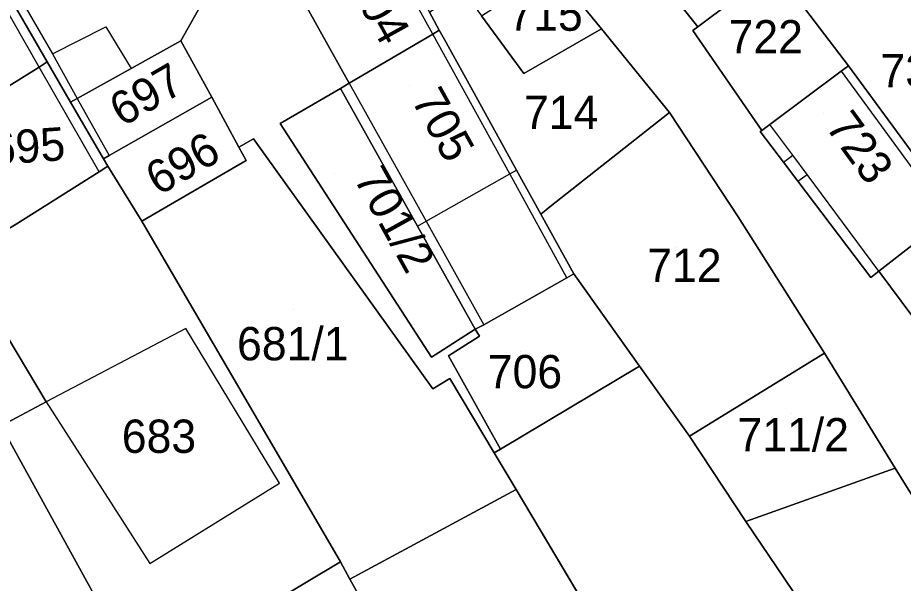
# Model space of a CAD drawing. Extents: x -263943 to -261149, y -1236934 to -1230686.
# Drawn here: x -262533.2 to -262480, y -1235428.9 to -1235394.9 of the extents above; entities that cross this region are included whole.
import ezdxf

# ---------------------------------------------------------------- set-up
doc = ezdxf.new("R2010")
doc.units = 0
for name, color, linetype in [('body_kn', 7, 'Continuous'), ('kladpar_druhypozemkov', 7, 'Continuous'), ('kladpar_hranice', 7, 'Continuous'), ('kladpar_parcelnecisla', 7, 'Continuous'), ('kladpar_plochy', 7, 'Continuous'), ('zappar_hrandruhpozemk', 7, 'Continuous')]:
    doc.layers.add(name, color=color, linetype=linetype)

msp = doc.modelspace()

# ---------------------------------------------------------------- linework, layer by layer
at = {"layer": 'body_kn'}
for p, q in [((-262527.87, -1235395.45), (-262527.87, -1235395.45)), ((-262498.1, -1235395.58), (-262498.1, -1235395.58)), ((-262492.33, -1235395.46), (-262492.33, -1235395.46)), ((-262508.24, -1235395.89), (-262508.24, -1235395.89)), ((-262508.24, -1235395.89), (-262508.24, -1235395.89)), ((-262507.85, -1235395.66), (-262507.85, -1235395.66)), ((-262492.62, -1235395.68), (-262492.62, -1235395.68)), ((-262523.37, -1235396.29), (-262523.37, -1235396.29)), ((-262507.54, -1235396.22), (-262507.54, -1235396.22)), ((-262531.08, -1235397.07), (-262531.08, -1235397.07)), ((-262531.39, -1235397.56), (-262531.39, -1235397.56)), ((-262531.88, -1235397.87), (-262531.88, -1235397.87)), ((-262531.88, -1235397.87), (-262531.88, -1235397.87)), ((-262526.35, -1235397.95), (-262526.35, -1235397.95)), ((-262526.35, -1235397.95), (-262526.35, -1235397.95)), ((-262502.77, -1235398.26), (-262502.77, -1235398.26)), ((-262483.72, -1235398.12), (-262483.72, -1235398.12)), ((-262483.72, -1235398.12), (-262483.72, -1235398.12)), ((-262483.27, -1235397.79), (-262483.27, -1235397.79)), ((-262483.27, -1235397.79), (-262483.27, -1235397.79)), ((-262513.78, -1235399.15), (-262513.78, -1235399.15)), ((-262513.25, -1235398.84), (-262513.25, -1235398.84)), ((-262513.25, -1235398.84), (-262513.25, -1235398.84)), ((-262529.59, -1235399.75), (-262529.59, -1235399.75)), ((-262529.59, -1235399.75), (-262529.59, -1235399.75)), ((-262521.5, -1235399.67), (-262521.5, -1235399.67)), ((-262505.54, -1235399.84), (-262505.54, -1235399.84)), ((-262505.54, -1235399.84), (-262505.54, -1235399.84)), ((-262529.99, -1235399.97), (-262529.99, -1235399.97)), ((-262494.02, -1235400.6), (-262494.02, -1235400.6)), ((-262517.41, -1235401.26), (-262517.41, -1235401.26)), ((-262487.99, -1235401.31), (-262487.99, -1235401.31)), ((-262488.57, -1235401.74), (-262488.57, -1235401.74)), ((-262488.47, -1235401.67), (-262488.47, -1235401.67)), ((-262519.01, -1235402.18), (-262519.01, -1235402.18)), ((-262519.88, -1235402.68), (-262519.88, -1235402.68)), ((-262528.02, -1235403.39), (-262528.02, -1235403.39)), ((-262528.02, -1235403.39), (-262528.02, -1235403.39)), ((-262527.67, -1235403.19), (-262527.67, -1235403.19)), ((-262527.67, -1235403.19), (-262527.67, -1235403.19)), ((-262519.45, -1235403.48), (-262519.45, -1235403.48)), ((-262486.61, -1235403.17), (-262486.61, -1235403.17)), ((-262527.76, -1235403.83), (-262527.76, -1235403.83)), ((-262503.21, -1235404.06), (-262503.21, -1235404.06)), ((-262487.17, -1235403.59), (-262487.17, -1235403.59)), ((-262487.17, -1235403.59), (-262487.17, -1235403.59)), ((-262528.28, -1235404.16), (-262528.28, -1235404.16)), ((-262528.28, -1235404.16), (-262528.28, -1235404.16)), ((-262503.61, -1235404.29), (-262503.61, -1235404.29)), ((-262503.61, -1235404.29), (-262503.61, -1235404.29)), ((-262485.75, -1235404.33), (-262485.75, -1235404.33)), ((-262486.31, -1235404.73), (-262486.31, -1235404.73)), ((-262486.31, -1235404.73), (-262486.31, -1235404.73)), ((-262501.76, -1235406.7), (-262501.76, -1235406.7)), ((-262501.76, -1235406.7), (-262501.76, -1235406.7)), ((-262501.2, -1235406.26), (-262501.2, -1235406.26)), ((-262525.71, -1235407.13), (-262525.71, -1235407.13)), ((-262508.64, -1235407.13), (-262508.64, -1235407.13)), ((-262508.64, -1235407.13), (-262508.64, -1235407.13)), ((-262489.9, -1235406.87), (-262489.9, -1235406.87)), ((-262509.16, -1235407.42), (-262509.16, -1235407.42)), ((-262509.16, -1235407.42), (-262509.16, -1235407.42)), ((-262499.77, -1235410.29), (-262499.77, -1235410.29)), ((-262481.94, -1235410.5), (-262481.94, -1235410.5)), ((-262481.45, -1235410.12), (-262481.45, -1235410.12)), ((-262481.45, -1235410.12), (-262481.45, -1235410.12)), ((-262500.18, -1235410.52), (-262500.18, -1235410.52)), ((-262500.18, -1235410.52), (-262500.18, -1235410.52)), ((-262523.07, -1235413.56), (-262523.07, -1235413.56)), ((-262505.69, -1235413.61), (-262505.69, -1235413.61)), ((-262505.69, -1235413.61), (-262505.69, -1235413.61)), ((-262505.18, -1235413.35), (-262505.18, -1235413.35)), ((-262505.43, -1235414.03), (-262505.43, -1235414.03)), ((-262507.88, -1235415.02), (-262507.88, -1235415.02)), ((-262507.3, -1235415.22), (-262507.3, -1235415.22)), ((-262484.72, -1235415.05), (-262484.72, -1235415.05)), ((-262484.72, -1235415.05), (-262484.72, -1235415.05)), ((-262508.31, -1235415.3), (-262508.31, -1235415.3)), ((-262508.31, -1235415.3), (-262508.31, -1235415.3)), ((-262495.83, -1235415.83), (-262495.83, -1235415.83)), ((-262507.21, -1235416.57), (-262507.21, -1235416.57)), ((-262508.24, -1235417.19), (-262508.24, -1235417.19)), ((-262531.45, -1235417.97), (-262531.45, -1235417.97)), ((-262531.45, -1235417.97), (-262531.45, -1235417.97)), ((-262492.83, -1235420.04), (-262492.83, -1235420.04)), ((-262492.83, -1235420.04), (-262492.83, -1235420.04)), ((-262504.55, -1235421.03), (-262504.55, -1235421.03)), ((-262504.18, -1235420.81), (-262504.18, -1235420.81)), ((-262480.47, -1235421.95), (-262480.47, -1235421.95)), ((-262517.45, -1235422.85), (-262517.45, -1235422.85)), ((-262503.23, -1235423.24), (-262503.23, -1235423.24)), ((-262503.23, -1235423.24), (-262503.23, -1235423.24)), ((-262489.45, -1235425.16), (-262489.45, -1235425.16)), ((-262525.23, -1235427.69), (-262525.23, -1235427.69)), ((-262513.79, -1235427.59), (-262513.79, -1235427.59)), ((-262513.21, -1235428.63), (-262513.21, -1235428.63)), ((-262513.21, -1235428.63), (-262513.21, -1235428.63))]:
    msp.add_line(p, q, dxfattribs=at)
at = {"layer": 'kladpar_druhypozemkov'}
for p, q in [((-262488.36, -1235395.43), (-262488.36, -1235395.43)), ((-262525.98, -1235398.95), (-262525.98, -1235398.95)), ((-262509.65, -1235398.96), (-262509.65, -1235398.96)), ((-262500.77, -1235399.81), (-262500.77, -1235399.81)), ((-262484.75, -1235400.63), (-262484.75, -1235400.63)), ((-262532.46, -1235401.95), (-262532.46, -1235401.95)), ((-262524.24, -1235403.38), (-262524.24, -1235403.38)), ((-262514.15, -1235404.26), (-262514.15, -1235404.26)), ((-262493.59, -1235408.7), (-262493.59, -1235408.7)), ((-262516.61, -1235412.43), (-262516.61, -1235412.43)), ((-262502.95, -1235414.96), (-262502.95, -1235414.96)), ((-262524.53, -1235418.64), (-262524.53, -1235418.64)), ((-262486.68, -1235418.65), (-262486.68, -1235418.65))]:
    msp.add_line(p, q, dxfattribs=at)
at = {"layer": 'kladpar_hranice'}
for points in [[(-262478.88, -1235424.54), (-262480.47, -1235421.95), (-262484.72, -1235415.05), (-262489.9, -1235406.87), (-262494.02, -1235400.6), (-262498.1, -1235395.58), (-262501, -1235392.02), (-262502.39, -1235390.32), (-262504.4, -1235387.84), (-262509.25, -1235381.88), (-262511.7, -1235377.45), (-262511.13, -1235377.14), (-262516.74, -1235367.01), (-262515.65, -1235366.4)], [(-262515.65, -1235366.4), (-262514.12, -1235367.92), (-262510.56, -1235369.01), (-262506.06, -1235370.36), (-262504.53, -1235371.54), (-262503.6, -1235372.89), (-262508.08, -1235376.03), (-262504.79, -1235380.05), (-262501.5, -1235384.08), (-262497.57, -1235388.88), (-262497.05, -1235389.53), (-262492.33, -1235395.46), (-262492.62, -1235395.68), (-262488.47, -1235401.67), (-262488.57, -1235401.74), (-262487.17, -1235403.59), (-262486.31, -1235404.73), (-262481.94, -1235410.5), (-262481.45, -1235410.12), (-262473.92, -1235420.24)], [(-262516.94, -1235392.22), (-262513.25, -1235398.84), (-262513.78, -1235399.15), (-262517.41, -1235401.26), (-262508.31, -1235415.3), (-262507.88, -1235415.02), (-262505.69, -1235413.61), (-262505.43, -1235414.03), (-262507.3, -1235415.22), (-262504.18, -1235420.81), (-262504.55, -1235421.03), (-262507.21, -1235416.57), (-262508.24, -1235417.19), (-262519.01, -1235402.18), (-262519.88, -1235402.68), (-262521.5, -1235399.67), (-262523.37, -1235396.29), (-262521.94, -1235393.75), (-262529.6, -1235379.97), (-262531.97, -1235380.73), (-262533.51, -1235377.86)], [(-262526.35, -1235397.95), (-262529.59, -1235399.75), (-262529.99, -1235399.97), (-262531.39, -1235397.56), (-262534.44, -1235392.31), (-262538.83, -1235384.73), (-262538.36, -1235384.46), (-262531.97, -1235380.73), (-262529.6, -1235379.97), (-262521.94, -1235393.75), (-262523.37, -1235396.29), (-262526.35, -1235397.95)], [(-262492.66, -1235386.08), (-262490.03, -1235389.41), (-262489.93, -1235389.52), (-262487.77, -1235392.03), (-262488.12, -1235392.3), (-262492.33, -1235395.46), (-262497.05, -1235389.53), (-262493.01, -1235386.35), (-262492.66, -1235386.08)], [(-262508.44, -1235394.58), (-262507.85, -1235395.66), (-262508.24, -1235395.89), (-262513.25, -1235398.84), (-262516.94, -1235392.22), (-262511.86, -1235389.33), (-262511.46, -1235389.1), (-262510.12, -1235391.53), (-262508.44, -1235394.58)], [(-262483.27, -1235397.79), (-262487.02, -1235392.87), (-262484.06, -1235389.34), (-262475.46, -1235397.18), (-262472.75, -1235398.92), (-262478.23, -1235404.67), (-262483.27, -1235397.79)], [(-262531.88, -1235397.87), (-262536.88, -1235400.98), (-262539.99, -1235395.56), (-262534.91, -1235392.59), (-262534.44, -1235392.31), (-262531.39, -1235397.56), (-262531.88, -1235397.87)], [(-262505.31, -1235394.79), (-262501, -1235392.02), (-262498.1, -1235395.58), (-262502.77, -1235398.26), (-262505.31, -1235394.79)], [(-262487.77, -1235392.03), (-262487.02, -1235392.87), (-262483.27, -1235397.79), (-262483.72, -1235398.12), (-262487.99, -1235401.31), (-262488.47, -1235401.67), (-262492.62, -1235395.68), (-262492.33, -1235395.46), (-262488.12, -1235392.3), (-262487.77, -1235392.03)], [(-262501.76, -1235406.7), (-262503.21, -1235404.06), (-262505.54, -1235399.84), (-262507.54, -1235396.22), (-262507.85, -1235395.66), (-262508.44, -1235394.58), (-262506.48, -1235393.2), (-262505.31, -1235394.79), (-262502.77, -1235398.26), (-262498.1, -1235395.58), (-262494.02, -1235400.6), (-262501.2, -1235406.26), (-262501.76, -1235406.7)], [(-262505.54, -1235399.84), (-262503.21, -1235404.06), (-262501.76, -1235406.7), (-262499.77, -1235410.29), (-262500.18, -1235410.52), (-262505.18, -1235413.35), (-262505.69, -1235413.61), (-262509.16, -1235407.42), (-262513.78, -1235399.15), (-262513.25, -1235398.84), (-262508.24, -1235395.89), (-262507.85, -1235395.66), (-262507.54, -1235396.22), (-262505.54, -1235399.84)], [(-262527.67, -1235403.19), (-262528.02, -1235403.39), (-262529.99, -1235399.97), (-262529.59, -1235399.75), (-262526.35, -1235397.95), (-262523.37, -1235396.29), (-262521.5, -1235399.67), (-262527.67, -1235403.19)], [(-262528.02, -1235403.39), (-262527.76, -1235403.83), (-262528.28, -1235404.16), (-262533.26, -1235407.31), (-262534.15, -1235407.85), (-262537.68, -1235401.48), (-262536.88, -1235400.98), (-262531.88, -1235397.87), (-262531.39, -1235397.56), (-262529.99, -1235399.97), (-262528.02, -1235403.39)], [(-262476.86, -1235406.54), (-262477.31, -1235406.89), (-262476.58, -1235407.89), (-262477.29, -1235408.39), (-262478.04, -1235407.46), (-262481.45, -1235410.12), (-262481.94, -1235410.5), (-262486.31, -1235404.73), (-262487.17, -1235403.59), (-262488.57, -1235401.74), (-262488.47, -1235401.67), (-262487.99, -1235401.31), (-262483.72, -1235398.12), (-262483.27, -1235397.79), (-262478.23, -1235404.67), (-262476.86, -1235406.54)], [(-262508.31, -1235415.3), (-262517.41, -1235401.26), (-262513.78, -1235399.15), (-262509.16, -1235407.42), (-262505.69, -1235413.61), (-262507.88, -1235415.02), (-262508.31, -1235415.3)], [(-262525.71, -1235407.13), (-262527.76, -1235403.83), (-262528.02, -1235403.39), (-262527.67, -1235403.19), (-262521.5, -1235399.67), (-262519.88, -1235402.68), (-262519.45, -1235403.48), (-262525.71, -1235407.13)], [(-262484.72, -1235415.05), (-262492.83, -1235420.04), (-262495.83, -1235415.83), (-262499.77, -1235410.29), (-262501.76, -1235406.7), (-262501.2, -1235406.26), (-262494.02, -1235400.6), (-262489.9, -1235406.87), (-262484.72, -1235415.05)], [(-262508.24, -1235417.19), (-262507.21, -1235416.57), (-262504.55, -1235421.03), (-262503.23, -1235423.24), (-262513.21, -1235428.63), (-262513.79, -1235427.59), (-262525.71, -1235407.13), (-262519.45, -1235403.48), (-262519.88, -1235402.68), (-262519.01, -1235402.18), (-262508.24, -1235417.19)], [(-262531.45, -1235417.97), (-262534.34, -1235413.16), (-262541.48, -1235417.42), (-262543.75, -1235413.77), (-262538.67, -1235410.63), (-262534.15, -1235407.85), (-262533.26, -1235407.31), (-262528.28, -1235404.16), (-262527.76, -1235403.83), (-262525.71, -1235407.13), (-262513.79, -1235427.59), (-262525.72, -1235434.72), (-262534.16, -1235419.42), (-262531.45, -1235417.97)], [(-262473.38, -1235411.29), (-262469.12, -1235416.88), (-262473.92, -1235420.24), (-262481.45, -1235410.12), (-262478.04, -1235407.46), (-262477.29, -1235408.39), (-262476.58, -1235407.89), (-262477.31, -1235406.89), (-262476.86, -1235406.54), (-262473.38, -1235411.29)], [(-262505.69, -1235413.61), (-262505.18, -1235413.35), (-262500.18, -1235410.52), (-262499.77, -1235410.29), (-262495.83, -1235415.83), (-262504.18, -1235420.81), (-262507.3, -1235415.22), (-262505.43, -1235414.03), (-262505.69, -1235413.61)], [(-262525.35, -1235443.32), (-262529.36, -1235436.76), (-262538.64, -1235421.97), (-262541.48, -1235417.42), (-262534.34, -1235413.16), (-262531.45, -1235417.97), (-262534.16, -1235419.42), (-262525.72, -1235434.72), (-262513.79, -1235427.59), (-262513.21, -1235428.63), (-262510.72, -1235433.08), (-262525.35, -1235443.32)], [(-262492.83, -1235420.04), (-262484.72, -1235415.05), (-262480.47, -1235421.95), (-262489.45, -1235425.16), (-262492.83, -1235420.04)], [(-262462.76, -1235488.73), (-262466.03, -1235483.85), (-262462.31, -1235481.58), (-262465.71, -1235475.96), (-262469.51, -1235478.23), (-262474.18, -1235470.34), (-262497.22, -1235433.33), (-262503.23, -1235423.24), (-262504.55, -1235421.03), (-262504.18, -1235420.81), (-262495.83, -1235415.83), (-262492.83, -1235420.04), (-262489.45, -1235425.16), (-262475.39, -1235445.94), (-262473.48, -1235444.88), (-262430.29, -1235513.32), (-262444.17, -1235518.67), (-262462.76, -1235488.73)], [(-262468.68, -1235429.24), (-262466.76, -1235431.27), (-262475.71, -1235439.19), (-262472.09, -1235443.73), (-262473.48, -1235444.88), (-262475.39, -1235445.94), (-262489.45, -1235425.16), (-262480.47, -1235421.95), (-262478.88, -1235424.54), (-262474.57, -1235421.33), (-262468.68, -1235429.24)], [(-262503.23, -1235423.24), (-262497.22, -1235433.33), (-262498.56, -1235434.08), (-262507.22, -1235438.91), (-262510.72, -1235433.08), (-262513.21, -1235428.63), (-262503.23, -1235423.24)]]:
    msp.add_lwpolyline(points, dxfattribs=at)
at = {"layer": 'kladpar_plochy'}
for p, q in [((-262504.18, -1235420.81), (-262495.83, -1235415.83)), ((-262495.83, -1235415.83), (-262492.83, -1235420.04)), ((-262492.83, -1235420.04), (-262489.45, -1235425.16)), ((-262504.55, -1235421.03), (-262504.18, -1235420.81)), ((-262503.23, -1235423.24), (-262504.55, -1235421.03)), ((-262497.22, -1235433.33), (-262503.23, -1235423.24)), ((-262489.45, -1235425.16), (-262475.39, -1235445.94))]:
    msp.add_line(p, q, dxfattribs=at)
for points in [[(-262526.35, -1235397.95), (-262529.59, -1235399.75), (-262529.99, -1235399.97), (-262531.39, -1235397.56), (-262534.44, -1235392.31), (-262538.83, -1235384.73), (-262538.36, -1235384.46), (-262531.97, -1235380.73), (-262529.6, -1235379.97), (-262521.94, -1235393.75), (-262523.37, -1235396.29)], [(-262492.66, -1235386.08), (-262490.03, -1235389.41), (-262489.93, -1235389.52), (-262487.77, -1235392.03), (-262488.12, -1235392.3), (-262492.33, -1235395.46), (-262497.05, -1235389.53), (-262493.01, -1235386.35)], [(-262508.44, -1235394.58), (-262507.85, -1235395.66), (-262508.24, -1235395.89), (-262513.25, -1235398.84), (-262516.94, -1235392.22), (-262511.86, -1235389.33), (-262511.46, -1235389.1), (-262510.12, -1235391.53)], [(-262483.27, -1235397.79), (-262487.02, -1235392.87), (-262484.06, -1235389.34), (-262475.46, -1235397.18), (-262472.75, -1235398.92), (-262478.23, -1235404.67)], [(-262531.88, -1235397.87), (-262536.88, -1235400.98), (-262539.99, -1235395.56), (-262534.91, -1235392.59), (-262534.44, -1235392.31), (-262531.39, -1235397.56)], [(-262505.31, -1235394.79), (-262501, -1235392.02), (-262498.1, -1235395.58), (-262502.77, -1235398.26)], [(-262487.77, -1235392.03), (-262487.02, -1235392.87), (-262483.27, -1235397.79), (-262483.72, -1235398.12), (-262487.99, -1235401.31), (-262488.47, -1235401.67), (-262492.62, -1235395.68), (-262492.33, -1235395.46), (-262488.12, -1235392.3)], [(-262501.76, -1235406.7), (-262503.21, -1235404.06), (-262505.54, -1235399.84), (-262507.54, -1235396.22), (-262507.85, -1235395.66), (-262508.44, -1235394.58), (-262506.48, -1235393.2), (-262505.31, -1235394.79), (-262502.77, -1235398.26), (-262498.1, -1235395.58), (-262494.02, -1235400.6), (-262501.2, -1235406.26)], [(-262505.54, -1235399.84), (-262503.21, -1235404.06), (-262501.76, -1235406.7), (-262499.77, -1235410.29), (-262500.18, -1235410.52), (-262505.18, -1235413.35), (-262505.69, -1235413.61), (-262509.16, -1235407.42), (-262513.78, -1235399.15), (-262513.25, -1235398.84), (-262508.24, -1235395.89), (-262507.85, -1235395.66), (-262507.54, -1235396.22)], [(-262527.67, -1235403.19), (-262528.02, -1235403.39), (-262529.99, -1235399.97), (-262529.59, -1235399.75), (-262526.35, -1235397.95), (-262523.37, -1235396.29), (-262521.5, -1235399.67)], [(-262528.02, -1235403.39), (-262527.76, -1235403.83), (-262528.28, -1235404.16), (-262533.26, -1235407.31), (-262534.15, -1235407.85), (-262537.68, -1235401.48), (-262536.88, -1235400.98), (-262531.88, -1235397.87), (-262531.39, -1235397.56), (-262529.99, -1235399.97)], [(-262476.86, -1235406.54), (-262477.31, -1235406.89), (-262476.58, -1235407.89), (-262477.29, -1235408.39), (-262478.04, -1235407.46), (-262481.45, -1235410.12), (-262481.94, -1235410.5), (-262486.31, -1235404.73), (-262487.17, -1235403.59), (-262488.57, -1235401.74), (-262488.47, -1235401.67), (-262487.99, -1235401.31), (-262483.72, -1235398.12), (-262483.27, -1235397.79), (-262478.23, -1235404.67)], [(-262508.31, -1235415.3), (-262517.41, -1235401.26), (-262513.78, -1235399.15), (-262509.16, -1235407.42), (-262505.69, -1235413.61), (-262507.88, -1235415.02)], [(-262525.71, -1235407.13), (-262527.76, -1235403.83), (-262528.02, -1235403.39), (-262527.67, -1235403.19), (-262521.5, -1235399.67), (-262519.88, -1235402.68), (-262519.45, -1235403.48)], [(-262484.72, -1235415.05), (-262492.83, -1235420.04), (-262495.83, -1235415.83), (-262499.77, -1235410.29), (-262501.76, -1235406.7), (-262501.2, -1235406.26), (-262494.02, -1235400.6), (-262489.9, -1235406.87)], [(-262508.24, -1235417.19), (-262507.21, -1235416.57), (-262504.55, -1235421.03), (-262503.23, -1235423.24), (-262513.21, -1235428.63), (-262513.79, -1235427.59), (-262525.71, -1235407.13), (-262519.45, -1235403.48), (-262519.88, -1235402.68), (-262519.01, -1235402.18)], [(-262531.45, -1235417.97), (-262534.34, -1235413.16), (-262541.48, -1235417.42), (-262543.75, -1235413.77), (-262538.67, -1235410.63), (-262534.15, -1235407.85), (-262533.26, -1235407.31), (-262528.28, -1235404.16), (-262527.76, -1235403.83), (-262525.71, -1235407.13), (-262513.79, -1235427.59), (-262525.72, -1235434.72), (-262534.16, -1235419.42)], [(-262473.38, -1235411.29), (-262469.12, -1235416.88), (-262473.92, -1235420.24), (-262481.45, -1235410.12), (-262478.04, -1235407.46), (-262477.29, -1235408.39), (-262476.58, -1235407.89), (-262477.31, -1235406.89), (-262476.86, -1235406.54)], [(-262505.69, -1235413.61), (-262505.18, -1235413.35), (-262500.18, -1235410.52), (-262499.77, -1235410.29), (-262495.83, -1235415.83), (-262504.18, -1235420.81), (-262507.3, -1235415.22), (-262505.43, -1235414.03)], [(-262525.35, -1235443.32), (-262529.36, -1235436.76), (-262538.64, -1235421.97), (-262541.48, -1235417.42), (-262534.34, -1235413.16), (-262531.45, -1235417.97), (-262534.16, -1235419.42), (-262525.72, -1235434.72), (-262513.79, -1235427.59), (-262513.21, -1235428.63), (-262510.72, -1235433.08)], [(-262492.83, -1235420.04), (-262484.72, -1235415.05), (-262480.47, -1235421.95), (-262489.45, -1235425.16)], [(-262468.68, -1235429.24), (-262466.76, -1235431.27), (-262475.71, -1235439.19), (-262472.09, -1235443.73), (-262473.48, -1235444.88), (-262475.39, -1235445.94), (-262489.45, -1235425.16), (-262480.47, -1235421.95), (-262478.88, -1235424.54), (-262474.57, -1235421.33)], [(-262503.23, -1235423.24), (-262497.22, -1235433.33), (-262498.56, -1235434.08), (-262507.22, -1235438.91), (-262510.72, -1235433.08), (-262513.21, -1235428.63)]]:
    msp.add_lwpolyline(points, close=True, dxfattribs=at)
for points in [[(-262497.05, -1235389.53), (-262492.33, -1235395.46), (-262492.62, -1235395.68), (-262488.47, -1235401.67), (-262488.57, -1235401.74), (-262487.17, -1235403.59), (-262486.31, -1235404.73), (-262481.94, -1235410.5), (-262481.45, -1235410.12), (-262473.92, -1235420.24)], [(-262516.94, -1235392.22), (-262513.25, -1235398.84), (-262513.78, -1235399.15), (-262517.41, -1235401.26), (-262508.31, -1235415.3), (-262507.88, -1235415.02), (-262505.69, -1235413.61), (-262505.43, -1235414.03), (-262507.3, -1235415.22), (-262504.18, -1235420.81), (-262504.55, -1235421.03), (-262507.21, -1235416.57), (-262508.24, -1235417.19), (-262519.01, -1235402.18), (-262519.88, -1235402.68), (-262521.5, -1235399.67), (-262523.37, -1235396.29), (-262521.94, -1235393.75)], [(-262478.88, -1235424.54), (-262480.47, -1235421.95), (-262484.72, -1235415.05), (-262489.9, -1235406.87), (-262494.02, -1235400.6), (-262498.1, -1235395.58), (-262501, -1235392.02)]]:
    msp.add_lwpolyline(points, dxfattribs=at)
at = {"layer": 'zappar_hrandruhpozemk'}
for p, q in [((-262538.36, -1235384.46), (-262531.08, -1235397.07)), ((-262508.24, -1235395.89), (-262511.86, -1235389.33)), ((-262531.88, -1235397.87), (-262534.91, -1235392.59)), ((-262531.08, -1235397.07), (-262527.87, -1235395.45)), ((-262527.87, -1235395.45), (-262526.35, -1235397.95)), ((-262531.08, -1235397.07), (-262529.59, -1235399.75)), ((-262528.28, -1235404.16), (-262531.88, -1235397.87)), ((-262483.72, -1235398.12), (-262477.31, -1235406.89)), ((-262529.59, -1235399.75), (-262527.67, -1235403.19)), ((-262487.17, -1235403.59), (-262486.61, -1235403.17)), ((-262503.61, -1235404.29), (-262503.21, -1235404.06)), ((-262508.64, -1235407.13), (-262503.61, -1235404.29)), ((-262486.31, -1235404.73), (-262485.75, -1235404.33)), ((-262509.16, -1235407.42), (-262508.64, -1235407.13)), ((-262523.07, -1235413.56), (-262531.45, -1235417.97))]:
    msp.add_line(p, q, dxfattribs=at)
for points in [[(-262500.18, -1235410.52), (-262503.61, -1235404.29), (-262508.24, -1235395.89)], [(-262513.25, -1235398.84), (-262508.64, -1235407.13), (-262505.18, -1235413.35)], [(-262481.45, -1235410.12), (-262485.75, -1235404.33), (-262486.61, -1235403.17), (-262487.99, -1235401.31)], [(-262531.45, -1235417.97), (-262525.23, -1235427.69), (-262517.45, -1235422.85), (-262523.07, -1235413.56)]]:
    msp.add_lwpolyline(points, dxfattribs=at)

# ---------------------------------------------------------------- texts
at = {"layer": 'kladpar_parcelnecisla'}
for s, rotation, p in [('704', 299, (-262513.432, -1235392.788)), ('697', 30, (-262526.88, -1235401.492)), ('705', 299, (-262509.558, -1235399.84)), ('723', 306, (-262484.704, -1235401.453)), ('695', 4, (-262534.709, -1235403.762)), ('696', 30, (-262524.711, -1235405.626)), ('701/2', 299, (-262513.019, -1235404.548))]:
    msp.add_text(s, height=2, rotation=rotation, dxfattribs=at).set_placement(p)
for s, p in [('715', (-262503.697, -1235395.69)), ('722', (-262490.475, -1235397.05)), ('736', (-262481.354, -1235399.08)), ('714', (-262502.762, -1235401.59)), ('712', (-262495.359, -1235410.78)), ('681/1', (-262519.992, -1235415.48)), ('706', (-262504.933, -1235417.16)), ('711/2', (-262489.94, -1235420.95)), ('683', (-262526.913, -1235421.04))]:
    msp.add_text(s, height=2, dxfattribs=at).set_placement(p)

doc.saveas('drawing.dxf')
